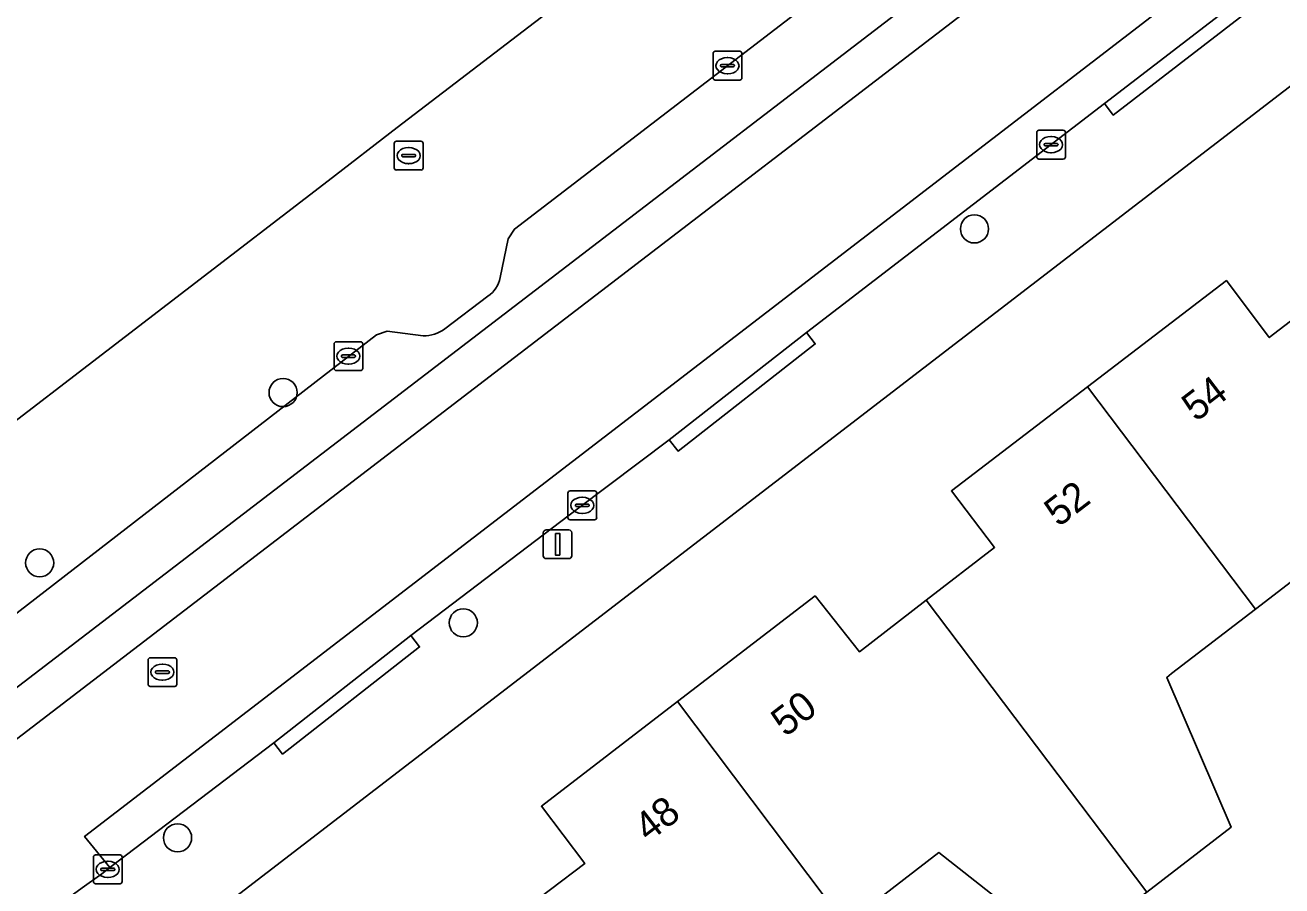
# Model space of a CAD drawing. Extents: x 159352 to 160617, y 385888 to 387323.
# Drawn here: x 160052.85 to 160096.58, y 386600.07 to 386630 of the extents above; entities that cross this region are included whole.
import ezdxf

# ---------------------------------------------------------------- set-up
doc = ezdxf.new("R2010")
doc.units = 0
for name, color, linetype in [('IMGEO_Boom', 7, 'Continuous'), ('IMGEO_Erf', 7, 'Continuous'), ('IMGEO_Kolk', 7, 'Continuous'), ('IMGEO_Lichtmast', 7, 'Continuous'), ('IMGEO_Pand', 7, 'Continuous'), ('IMGEO_Pand_nummerreeks', 7, 'Continuous'), ('IMGEO_Parkeervlak_gesloten', 7, 'Continuous'), ('IMGEO_Rijbaan_lokaal_gesloten', 7, 'Continuous'), ('IMGEO_Rioolput', 7, 'Continuous'), ('IMGEO_Voetpad_open', 7, 'Continuous')]:
    doc.layers.add(name, color=color, linetype=linetype)

msp = doc.modelspace()

# ---------------------------------------------------------------- linework, layer by layer
at = {"layer": 'IMGEO_Boom'}
for centre in [(160085.884, 386622.911), (160061.828, 386617.22), (160053.358, 386611.299), (160068.098, 386609.214), (160058.157, 386601.738)]:
    msp.add_circle(centre, 0.489, dxfattribs=at)
at = {"layer": 'IMGEO_Erf'}
for points in [[(160123.252, 386648.14), (160058.764, 386598.609), (160061.18, 386595.452), (160066.061, 386599.197), (160067.568, 386597.248), (160069.934, 386599.037), (160072.332, 386600.85), (160070.815, 386602.837), (160075.557, 386606.478), (160080.341, 386610.151), (160081.879, 386608.206), (160084.201, 386609.997), (160086.583, 386611.834), (160085.084, 386613.798), (160089.821, 386617.42), (160094.65, 386621.112), (160096.143, 386619.13), (160098.473, 386620.925), (160100.88, 386622.78), (160099.393, 386624.779), (160104.046, 386628.354), (160108.918, 386632.096)], [(159964.176, 386599.682), (159987.621, 386569.07), (159987.64, 386569.044), (159987.659, 386569.019), (159987.679, 386568.993), (159988.838, 386567.467), (159990.356, 386568.622), (160000, 386575.956), (160005.625, 386580.234), (160007.686, 386581.801), (160010.572, 386583.996), (160012.914, 386585.857), (160032.089, 386600.58), (160036.998, 386604.349), (160039.339, 386606.129), (160058.441, 386620.782), (160063.392, 386624.58), (160065.794, 386626.44), (160085.005, 386641.126)], [(160098.92, 386612.192), (160095.664, 386609.691), (160092.742, 386607.446), (160092.576, 386607.318), (160094.816, 386602.103), (160091.885, 386599.851)], [(160089.107, 386597.716), (160084.647, 386601.225), (160081.392, 386598.724)]]:
    msp.add_lwpolyline(points, dxfattribs=at)
at = {"layer": 'IMGEO_Kolk'}
for p, q in [((160076.79, 386628.16), (160076.79, 386629.012)), ((160076.865, 386629.086), (160077.717, 386629.086)), ((160077.278, 386628.866), (160077.303, 386628.866)), ((160077.791, 386629.012), (160077.791, 386628.16)), ((160077.049, 386628.58), (160077.049, 386628.592)), ((160077.487, 386628.543), (160077.089, 386628.543)), ((160077.092, 386628.629), (160077.49, 386628.629)), ((160077.301, 386628.306), (160077.276, 386628.306)), ((160077.533, 386628.592), (160077.533, 386628.58)), ((160077.717, 386628.086), (160076.865, 386628.086)), ((160088.05, 386625.414), (160088.05, 386626.266)), ((160088.125, 386626.34), (160088.977, 386626.34)), ((160088.538, 386626.12), (160088.563, 386626.12)), ((160089.051, 386626.266), (160089.051, 386625.414)), ((160088.309, 386625.834), (160088.309, 386625.846)), ((160088.747, 386625.797), (160088.349, 386625.797)), ((160088.352, 386625.883), (160088.75, 386625.883)), ((160088.793, 386625.846), (160088.793, 386625.834)), ((160088.977, 386625.34), (160088.125, 386625.34)), ((160088.561, 386625.56), (160088.536, 386625.56)), ((160063.6, 386618.059), (160063.6, 386618.911)), ((160063.675, 386618.985), (160064.527, 386618.985)), ((160064.088, 386618.765), (160064.113, 386618.765)), ((160064.601, 386618.911), (160064.601, 386618.059)), ((160063.859, 386618.479), (160063.859, 386618.491)), ((160064.297, 386618.442), (160063.899, 386618.442)), ((160063.902, 386618.528), (160064.3, 386618.528)), ((160064.343, 386618.491), (160064.343, 386618.479)), ((160064.527, 386617.985), (160063.675, 386617.985)), ((160064.111, 386618.205), (160064.086, 386618.205)), ((160071.738, 386612.872), (160071.738, 386613.724)), ((160071.813, 386613.798), (160072.665, 386613.798)), ((160072.226, 386613.578), (160072.251, 386613.578)), ((160072.739, 386613.724), (160072.739, 386612.872)), ((160071.997, 386613.292), (160071.997, 386613.304)), ((160072.435, 386613.255), (160072.037, 386613.255)), ((160072.04, 386613.341), (160072.438, 386613.341)), ((160072.249, 386613.018), (160072.224, 386613.018)), ((160072.481, 386613.304), (160072.481, 386613.292)), ((160072.665, 386612.798), (160071.813, 386612.798)), ((160055.227, 386600.215), (160055.227, 386601.067)), ((160055.302, 386601.141), (160056.154, 386601.141)), ((160055.715, 386600.921), (160055.74, 386600.921)), ((160056.228, 386601.067), (160056.228, 386600.215)), ((160055.486, 386600.635), (160055.486, 386600.647)), ((160055.924, 386600.598), (160055.526, 386600.598)), ((160055.529, 386600.684), (160055.927, 386600.684)), ((160055.738, 386600.361), (160055.713, 386600.361)), ((160055.97, 386600.647), (160055.97, 386600.635)), ((160056.154, 386600.141), (160055.302, 386600.141))]:
    msp.add_line(p, q, dxfattribs=at)
for points in [[(160076.79, 386628.16), (160076.79, 386629.012)], [(160076.865, 386629.086), (160077.717, 386629.086)], [(160077.791, 386629.012), (160077.791, 386628.16)], [(160077.717, 386628.086), (160076.865, 386628.086)], [(160088.05, 386625.414), (160088.05, 386626.266)], [(160088.125, 386626.34), (160088.977, 386626.34)], [(160089.051, 386626.266), (160089.051, 386625.414)], [(160088.977, 386625.34), (160088.125, 386625.34)], [(160063.6, 386618.059), (160063.6, 386618.911)], [(160063.675, 386618.985), (160064.527, 386618.985)], [(160064.601, 386618.911), (160064.601, 386618.059)], [(160064.527, 386617.985), (160063.675, 386617.985)], [(160071.738, 386612.872), (160071.738, 386613.724)], [(160071.813, 386613.798), (160072.665, 386613.798)], [(160072.739, 386613.724), (160072.739, 386612.872)], [(160072.665, 386612.798), (160071.813, 386612.798)], [(160055.227, 386600.215), (160055.227, 386601.067)], [(160055.302, 386601.141), (160056.154, 386601.141)], [(160056.228, 386601.067), (160056.228, 386600.215)], [(160056.154, 386600.141), (160055.302, 386600.141)]]:
    msp.add_lwpolyline(points, dxfattribs=at)
for centre, radius, start, end in [((160076.867, 386629.01), 0.0765, 91.552, 178.448), ((160076.867, 386629.01), 0.0765, 91.552, 178.448), ((160077.715, 386629.01), 0.0765, 1.552, 88.448), ((160077.715, 386629.01), 0.0765, 1.552, 88.448), ((160077.089, 386628.589), 0.0403, 85.8775, 175.7526), ((160077.086, 386628.579), 0.0366, 178.938, 274.7102), ((160077.49, 386628.586), 0.043, 264.8664, 352.4533), ((160077.494, 386628.591), 0.0386, 1.7309, 96.639), ((160076.867, 386628.162), 0.0765, 181.552, 268.448), ((160076.867, 386628.162), 0.0765, 181.552, 268.448), ((160077.715, 386628.162), 0.0765, 271.552, 358.448), ((160077.715, 386628.162), 0.0765, 271.552, 358.448), ((160088.127, 386626.264), 0.0765, 91.552, 178.448), ((160088.127, 386626.264), 0.0765, 91.552, 178.448), ((160088.975, 386626.264), 0.0765, 1.552, 88.448), ((160088.975, 386626.264), 0.0765, 1.552, 88.448), ((160088.349, 386625.843), 0.0403, 85.8775, 175.7526), ((160088.346, 386625.833), 0.0366, 178.938, 274.7102), ((160088.75, 386625.84), 0.043, 264.8664, 352.4533), ((160088.754, 386625.845), 0.0386, 1.7309, 96.639), ((160088.127, 386625.416), 0.0765, 181.552, 268.448), ((160088.127, 386625.416), 0.0765, 181.552, 268.448), ((160088.975, 386625.416), 0.0765, 271.552, 358.448), ((160088.975, 386625.416), 0.0765, 271.552, 358.448), ((160063.677, 386618.909), 0.0765, 91.552, 178.448), ((160063.677, 386618.909), 0.0765, 91.552, 178.448), ((160064.525, 386618.909), 0.0765, 1.552, 88.448), ((160064.525, 386618.909), 0.0765, 1.552, 88.448), ((160063.899, 386618.488), 0.0403, 85.8775, 175.7526), ((160063.896, 386618.478), 0.0366, 178.938, 274.7102), ((160064.3, 386618.485), 0.043, 264.8664, 352.4533), ((160064.304, 386618.49), 0.0386, 1.7309, 96.639), ((160063.677, 386618.061), 0.0765, 181.552, 268.448), ((160063.677, 386618.061), 0.0765, 181.552, 268.448), ((160064.525, 386618.061), 0.0765, 271.552, 358.448), ((160064.525, 386618.061), 0.0765, 271.552, 358.448), ((160071.815, 386613.722), 0.0765, 91.552, 178.448), ((160071.815, 386613.722), 0.0765, 91.552, 178.448), ((160072.663, 386613.722), 0.0765, 1.552, 88.448), ((160072.663, 386613.722), 0.0765, 1.552, 88.448), ((160072.037, 386613.301), 0.0403, 85.8775, 175.7526), ((160072.034, 386613.291), 0.0366, 178.938, 274.7102), ((160072.438, 386613.298), 0.043, 264.8664, 352.4533), ((160072.442, 386613.303), 0.0386, 1.7309, 96.639), ((160071.815, 386612.874), 0.0765, 181.552, 268.448), ((160071.815, 386612.874), 0.0765, 181.552, 268.448), ((160072.663, 386612.874), 0.0765, 271.552, 358.448), ((160072.663, 386612.874), 0.0765, 271.552, 358.448), ((160055.304, 386601.065), 0.0765, 91.552, 178.448), ((160055.304, 386601.065), 0.0765, 91.552, 178.448), ((160056.152, 386601.065), 0.0765, 1.552, 88.448), ((160056.152, 386601.065), 0.0765, 1.552, 88.448), ((160055.526, 386600.644), 0.0403, 85.8775, 175.7526), ((160055.523, 386600.634), 0.0366, 178.938, 274.7102), ((160055.927, 386600.641), 0.043, 264.8664, 352.4533), ((160055.931, 386600.646), 0.0386, 1.7309, 96.639), ((160055.304, 386600.217), 0.0765, 181.552, 268.448), ((160055.304, 386600.217), 0.0765, 181.552, 268.448), ((160056.152, 386600.217), 0.0765, 271.552, 358.448), ((160056.152, 386600.217), 0.0765, 271.552, 358.448)]:
    msp.add_arc(centre, radius, start, end, dxfattribs=at)
for centre, major_axis, ratio, start_param, end_param in [((160077.277, 386628.586), (-0.387, 0.002), 0.722429, 4.712389, 7.853982), ((160077.302, 386628.586), (-0.39, 0.002), 0.717154, 1.570796, 4.712389), ((160088.537, 386625.84), (-0.387, 0.002), 0.722429, 4.712389, 7.853982), ((160088.562, 386625.84), (-0.39, 0.002), 0.717154, 1.570796, 4.712389), ((160064.087, 386618.485), (-0.387, 0.002), 0.722429, 4.712389, 7.853982), ((160064.112, 386618.485), (-0.39, 0.002), 0.717154, 1.570796, 4.712389), ((160072.225, 386613.298), (-0.387, 0.002), 0.722429, 4.712389, 7.853982), ((160072.25, 386613.298), (-0.39, 0.002), 0.717154, 1.570796, 4.712389), ((160055.714, 386600.641), (-0.387, 0.002), 0.722429, 4.712389, 7.853982), ((160055.739, 386600.641), (-0.39, 0.002), 0.717154, 1.570796, 4.712389)]:
    msp.add_ellipse(centre, major_axis=major_axis, ratio=ratio, start_param=start_param, end_param=end_param, dxfattribs=at)
at = {"layer": 'IMGEO_Lichtmast'}
for p, q in [((160070.883, 386611.545), (160070.883, 386612.345)), ((160070.883, 386612.345), (160070.883, 386611.545)), ((160070.983, 386612.445), (160071.773, 386612.445)), ((160071.773, 386612.445), (160070.983, 386612.445)), ((160071.873, 386612.345), (160071.873, 386611.545)), ((160071.873, 386611.545), (160071.873, 386612.345)), ((160071.773, 386611.445), (160070.983, 386611.445)), ((160070.983, 386611.445), (160071.773, 386611.445))]:
    msp.add_line(p, q, dxfattribs=at)
msp.add_lwpolyline([(160071.303, 386612.32), (160071.453, 386612.32), (160071.453, 386611.57), (160071.303, 386611.57), (160071.303, 386612.32)], dxfattribs=at)
for centre, start, end in [((160070.983, 386612.345), 90, 180), ((160070.983, 386612.345), 90, 180), ((160071.773, 386612.345), 0, 90), ((160071.773, 386612.345), 360, 90), ((160070.983, 386611.545), 180, 270), ((160070.983, 386611.545), 180, 270), ((160071.773, 386611.545), 270, 0), ((160071.773, 386611.545), 270, 0)]:
    msp.add_arc(centre, 0.1, start, end, dxfattribs=at)
at = {"layer": 'IMGEO_Pand'}
for points in [[(160098.473, 386620.925), (160096.143, 386619.13), (160094.65, 386621.112), (160089.821, 386617.42), (160095.664, 386609.691), (160098.92, 386612.192), (160103.38, 386608.683), (160103.425, 386608.718), (160106.162, 386610.821)], [(160094.816, 386602.103), (160092.576, 386607.318), (160092.742, 386607.446), (160095.664, 386609.691), (160089.821, 386617.42), (160085.084, 386613.798), (160086.583, 386611.834), (160084.201, 386609.997), (160091.885, 386599.851)], [(160084.201, 386609.997), (160081.879, 386608.206), (160080.341, 386610.151), (160075.557, 386606.478), (160081.392, 386598.724), (160084.647, 386601.225), (160089.107, 386597.716), (160089.419, 386597.956), (160091.516, 386599.567), (160091.885, 386599.851)], [(160081.392, 386598.724), (160075.557, 386606.478), (160070.815, 386602.837), (160072.332, 386600.85), (160069.934, 386599.037), (160077.608, 386588.881), (160077.653, 386588.916), (160078.815, 386589.808), (160079.522, 386590.351), (160080.543, 386591.136), (160078.303, 386596.351)]]:
    msp.add_lwpolyline(points, close=True, dxfattribs=at)
at = {"layer": 'IMGEO_Parkeervlak_gesloten'}
for points in [[(159997.207, 386564.598), (160036.11, 386594.378), (160119.43, 386658.16), (160118.921, 386658.836), (160117.484, 386659.086)], [(160116.562, 386658.693), (160069.88, 386622.904), (160069.658, 386622.564), (160069.376, 386621.219)], [(160068.953, 386620.577), (160067.459, 386619.436)], [(160066.7, 386619.19), (160065.451, 386619.352), (160065.075, 386619.231), (160034.888, 386595.901), (160028.563, 386591.052), (160001.048, 386570.056), (159998.706, 386568.248)]]:
    msp.add_lwpolyline(points, dxfattribs=at)
for centre, radius, start, end in [((160068.459, 386621.363), 0.928, 302.1542, 351.0857), ((160066.706, 386620.465), 1.275, 269.7184, 306.1977)]:
    msp.add_arc(centre, radius, start, end, dxfattribs=at)
at = {"layer": 'IMGEO_Rijbaan_lokaal_gesloten'}
for points in [[(160119.43, 386658.16), (160036.11, 386594.378), (159997.207, 386564.598), (159998.084, 386563.455), (160037.003, 386593.264), (160120.273, 386657.041)], [(160122.685, 386653.841), (160120.273, 386657.041), (160037.003, 386593.264), (159998.084, 386563.455), (160000.552, 386560.24), (160039.471, 386590.049), (160040.012, 386590.474), (160040.889, 386589.345), (160051.67, 386597.699), (160054.402, 386599.682), (160054.84, 386599.996), (160055.518, 386600.483), (160055.805, 386600.701), (160054.923, 386601.789)], [(160122.685, 386653.841), (160054.923, 386601.789), (160055.805, 386600.701), (160061.502, 386605.04), (160066.272, 386608.769), (160072.076, 386613.177), (160075.266, 386615.58), (160080.04, 386619.307), (160090.407, 386627.266), (160095.813, 386631.429), (160104.211, 386637.892), (160108.999, 386641.557), (160118.037, 386648.508), (160120.986, 386650.777), (160123.527, 386652.722)]]:
    msp.add_lwpolyline(points, close=True, dxfattribs=at)
at = {"layer": 'IMGEO_Rioolput'}
for p, q in [((160065.698, 386625.033), (160065.698, 386625.885)), ((160065.773, 386625.959), (160066.625, 386625.959)), ((160066.186, 386625.739), (160066.211, 386625.739)), ((160066.699, 386625.885), (160066.699, 386625.033)), ((160065.957, 386625.453), (160065.957, 386625.465)), ((160066.395, 386625.416), (160065.997, 386625.416)), ((160066, 386625.502), (160066.398, 386625.502)), ((160066.441, 386625.465), (160066.441, 386625.453)), ((160066.625, 386624.959), (160065.773, 386624.959)), ((160066.209, 386625.179), (160066.184, 386625.179)), ((160057.129, 386607.074), (160057.129, 386607.926)), ((160057.204, 386608), (160058.056, 386608)), ((160057.617, 386607.78), (160057.642, 386607.78)), ((160058.13, 386607.926), (160058.13, 386607.074)), ((160057.388, 386607.494), (160057.388, 386607.506)), ((160057.826, 386607.457), (160057.428, 386607.457)), ((160057.431, 386607.543), (160057.829, 386607.543)), ((160057.872, 386607.506), (160057.872, 386607.494)), ((160058.056, 386607), (160057.204, 386607)), ((160057.64, 386607.22), (160057.615, 386607.22))]:
    msp.add_line(p, q, dxfattribs=at)
for points in [[(160065.698, 386625.033), (160065.698, 386625.885)], [(160065.773, 386625.959), (160066.625, 386625.959)], [(160066.699, 386625.885), (160066.699, 386625.033)], [(160066.625, 386624.959), (160065.773, 386624.959)], [(160057.129, 386607.074), (160057.129, 386607.926)], [(160057.204, 386608), (160058.056, 386608)], [(160058.13, 386607.926), (160058.13, 386607.074)], [(160058.056, 386607), (160057.204, 386607)]]:
    msp.add_lwpolyline(points, dxfattribs=at)
for centre, radius, start, end in [((160065.775, 386625.883), 0.0765, 91.552, 178.448), ((160065.775, 386625.883), 0.0765, 91.552, 178.448), ((160066.623, 386625.883), 0.0765, 1.552, 88.448), ((160066.623, 386625.883), 0.0765, 1.552, 88.448), ((160065.997, 386625.462), 0.0403, 85.8775, 175.7526), ((160065.994, 386625.452), 0.0366, 178.938, 274.7102), ((160066.398, 386625.459), 0.043, 264.8664, 352.4533), ((160066.402, 386625.464), 0.0386, 1.7309, 96.639), ((160065.775, 386625.035), 0.0765, 181.552, 268.448), ((160065.775, 386625.035), 0.0765, 181.552, 268.448), ((160066.623, 386625.035), 0.0765, 271.552, 358.448), ((160066.623, 386625.035), 0.0765, 271.552, 358.448), ((160057.206, 386607.924), 0.0765, 91.552, 178.448), ((160057.206, 386607.924), 0.0765, 91.552, 178.448), ((160058.054, 386607.924), 0.0765, 1.552, 88.448), ((160058.054, 386607.924), 0.0765, 1.552, 88.448), ((160057.428, 386607.503), 0.0403, 85.8775, 175.7526), ((160057.425, 386607.493), 0.0366, 178.938, 274.7102), ((160057.829, 386607.5), 0.043, 264.8664, 352.4533), ((160057.833, 386607.505), 0.0386, 1.7309, 96.639), ((160057.206, 386607.076), 0.0765, 181.552, 268.448), ((160057.206, 386607.076), 0.0765, 181.552, 268.448), ((160058.054, 386607.076), 0.0765, 271.552, 358.448), ((160058.054, 386607.076), 0.0765, 271.552, 358.448)]:
    msp.add_arc(centre, radius, start, end, dxfattribs=at)
for centre, major_axis, ratio, start_param, end_param in [((160066.185, 386625.459), (-0.387, 0.002), 0.722429, 4.712389, 7.853982), ((160066.21, 386625.459), (-0.39, 0.002), 0.717154, 1.570796, 4.712389), ((160057.616, 386607.5), (-0.387, 0.002), 0.722429, 4.712389, 7.853982), ((160057.641, 386607.5), (-0.39, 0.002), 0.717154, 1.570796, 4.712389)]:
    msp.add_ellipse(centre, major_axis=major_axis, ratio=ratio, start_param=start_param, end_param=end_param, dxfattribs=at)
at = {"layer": 'IMGEO_Voetpad_open'}
for points in [[(160122.248, 386668.471), (160121.752, 386669.175), (160113.256, 386663.136), (160113.238, 386663.137), (160112.944, 386662.916), (160104.078, 386655.792), (160092.338, 386646.788), (160089.965, 386644.917), (160085.005, 386641.126), (160065.794, 386626.44), (160063.392, 386624.58), (160058.441, 386620.782), (160039.339, 386606.129), (160036.998, 386604.349), (160032.089, 386600.58), (160012.914, 386585.857), (160010.572, 386583.996), (160007.686, 386581.801), (160005.625, 386580.234), (160000, 386575.956), (159990.356, 386568.622), (159988.838, 386567.467), (159985.98, 386565.362), (159986.838, 386564.269)], [(160069.376, 386621.219), (160069.658, 386622.564), (160069.88, 386622.904), (160116.562, 386658.693)], [(160052.94, 386594.384), (160056.238, 386596.669), (160058.764, 386598.609), (160123.252, 386648.14)], [(160096.118, 386631.033), (160090.712, 386626.87), (160090.407, 386627.266), (160080.04, 386619.307), (160080.347, 386618.913), (160075.573, 386615.186), (160075.266, 386615.58), (160072.076, 386613.177), (160066.272, 386608.769), (160066.579, 386608.376), (160061.809, 386604.647), (160061.502, 386605.04), (160055.805, 386600.701), (160055.518, 386600.483), (160054.84, 386599.996)], [(160067.459, 386619.436), (160068.953, 386620.577)], [(159998.706, 386568.248), (160001.048, 386570.056), (160028.563, 386591.052), (160034.888, 386595.901), (160065.075, 386619.231)], [(160065.075, 386619.231), (160065.451, 386619.352), (160066.7, 386619.19)]]:
    msp.add_lwpolyline(points, dxfattribs=at)
for points in [[(160095.813, 386631.429), (160090.407, 386627.266), (160090.712, 386626.87), (160096.118, 386631.033)], [(160080.04, 386619.307), (160075.266, 386615.58), (160075.573, 386615.186), (160080.347, 386618.913)], [(160066.272, 386608.769), (160061.502, 386605.04), (160061.809, 386604.647), (160066.579, 386608.376)]]:
    msp.add_lwpolyline(points, close=True, dxfattribs=at)
for centre, radius, start, end in [((160068.459, 386621.363), 0.928, 302.1542, 351.0857), ((160066.706, 386620.465), 1.275, 269.7184, 306.1977)]:
    msp.add_arc(centre, radius, start, end, dxfattribs=at)

# ---------------------------------------------------------------- texts
at = {"layer": 'IMGEO_Pand_nummerreeks'}
for s, rotation, p in [('54', 37.4027, (160093.594, 386616.177)), ('52', 37.4009, (160088.809, 386612.518)), ('50', 37.5173, (160079.305, 386605.219)), ('48', 37.5173, (160074.542, 386601.562))]:
    msp.add_text(s, height=1, rotation=rotation, dxfattribs=at).set_placement(p)

doc.saveas('drawing.dxf')
